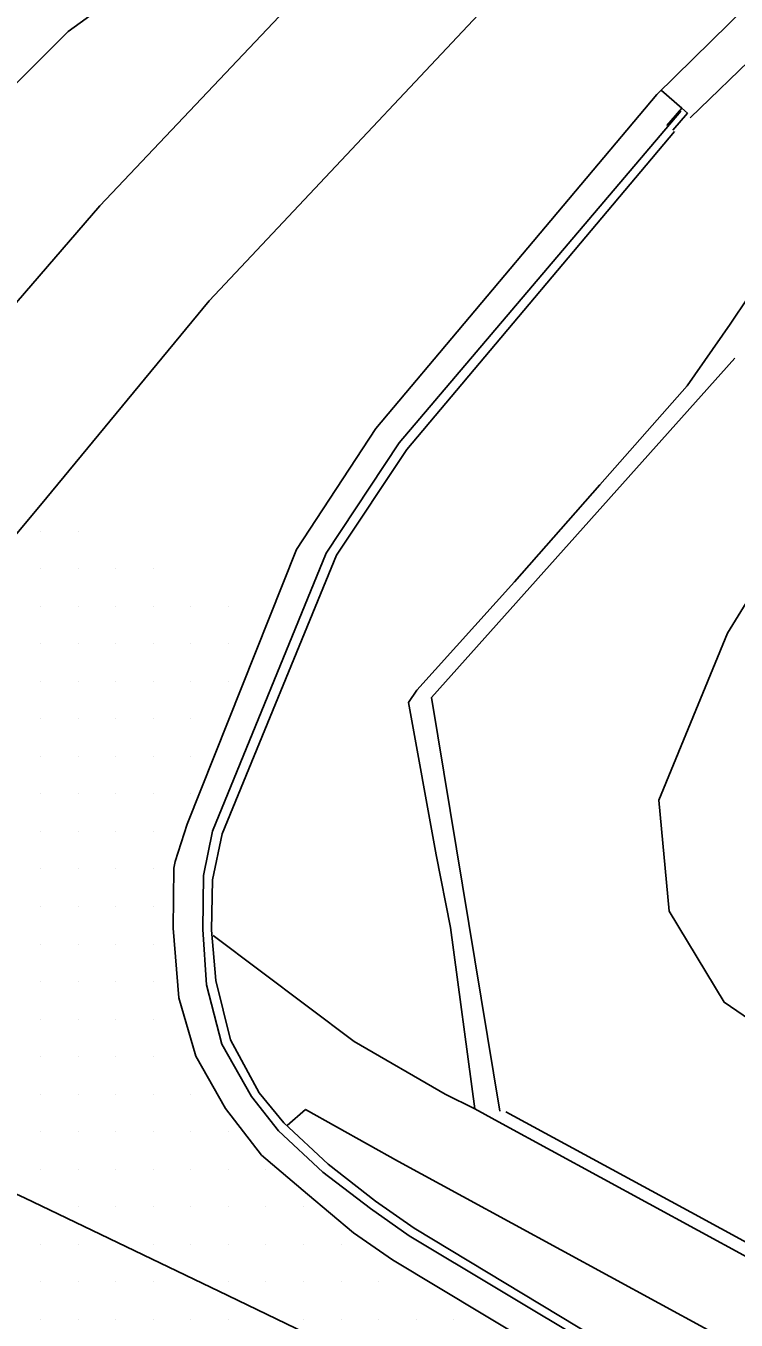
# Model space of a CAD drawing. Extents: x 1762120 to 1766775, y 709485 to 712965.
# Drawn here: x 1765380.3 to 1765427.6, y 710528.7 to 710614.9 of the extents above; entities that cross this region are included whole.
import ezdxf

# ---------------------------------------------------------------- set-up
doc = ezdxf.new("R2010")
doc.units = 0
for name, color, linetype in [('Exist DTM Breakline', 7, 'Continuous'), ('Exist DTM Drainline', 7, 'Continuous'), ('Exist DTM Scan Elevation Point', 7, 'Continuous'), ('Exist Roads Curbs', 7, 'Continuous'), ('Exist Roads EOP', 7, 'Continuous'), ('Exist Roads EOT', 7, 'Continuous'), ('PH Exist DTM Breakline', 7, 'Continuous')]:
    doc.layers.add(name, color=color, linetype=linetype)

msp = doc.modelspace()

# ---------------------------------------------------------------- linework, layer by layer
at = {"layer": 'Exist DTM Breakline'}
msp.add_lwpolyline([(1765481.366, 710608.218), (1765467.044, 710612.514), (1765454.908, 710614.69), (1765435.048, 710587.54), (1765426.993, 710574.46), (1765422.424, 710563.338), (1765423.092, 710555.936), (1765426.76, 710549.875), (1765436.811, 710542.998), (1765451.362, 710536.326), (1765460.168, 710538.484), (1765465.544, 710548.53), (1765480.328, 710574.995), (1765492.8, 710591.769), (1765488.333, 710600.782), (1765481.366, 710608.218)], dxfattribs=at)
at = {"layer": 'Exist DTM Drainline'}
for points in [[(1765392.69, 710561.268), (1765400.263, 710579.78), (1765405.125, 710587.123), (1765423.881, 710609.209)], [(1765417.964, 710527.029), (1765405.793, 710534.331), (1765403.215, 710536.133), (1765400.04, 710538.567), (1765397.093, 710541.323), (1765395.283, 710543.599), (1765393.301, 710547.085), (1765392.296, 710551.033), (1765392.054, 710554.712), (1765392.098, 710558.325), (1765392.69, 710561.268)]]:
    msp.add_lwpolyline(points, dxfattribs=at)
at = {"layer": 'Exist DTM Scan Elevation Point'}
for p, q in [((1765381.25, 710581.25), (1765381.25, 710581.25)), ((1765383.75, 710581.25), (1765383.75, 710581.25)), ((1765381.25, 710578.75), (1765381.25, 710578.75)), ((1765383.75, 710578.75), (1765383.75, 710578.75)), ((1765386.25, 710578.75), (1765386.25, 710578.75)), ((1765388.75, 710578.75), (1765388.75, 710578.75)), ((1765381.25, 710576.25), (1765381.25, 710576.25)), ((1765383.75, 710576.25), (1765383.75, 710576.25)), ((1765386.25, 710576.25), (1765386.25, 710576.25)), ((1765388.75, 710576.25), (1765388.75, 710576.25)), ((1765391.25, 710576.25), (1765391.25, 710576.25)), ((1765393.75, 710576.25), (1765393.75, 710576.25)), ((1765381.25, 710573.75), (1765381.25, 710573.75)), ((1765383.75, 710573.75), (1765383.75, 710573.75)), ((1765386.25, 710573.75), (1765386.25, 710573.75)), ((1765388.75, 710573.75), (1765388.75, 710573.75)), ((1765391.25, 710573.75), (1765391.25, 710573.75)), ((1765393.75, 710573.75), (1765393.75, 710573.75)), ((1765381.25, 710571.25), (1765381.25, 710571.25)), ((1765383.75, 710571.25), (1765383.75, 710571.25)), ((1765386.25, 710571.25), (1765386.25, 710571.25)), ((1765388.75, 710571.25), (1765388.75, 710571.25)), ((1765391.25, 710571.25), (1765391.25, 710571.25)), ((1765393.75, 710571.25), (1765393.75, 710571.25)), ((1765381.25, 710568.75), (1765381.25, 710568.75)), ((1765383.75, 710568.75), (1765383.75, 710568.75)), ((1765386.25, 710568.75), (1765386.25, 710568.75)), ((1765388.75, 710568.75), (1765388.75, 710568.75)), ((1765391.25, 710568.75), (1765391.25, 710568.75)), ((1765381.25, 710566.25), (1765381.25, 710566.25)), ((1765383.75, 710566.25), (1765383.75, 710566.25)), ((1765386.25, 710566.25), (1765386.25, 710566.25)), ((1765388.75, 710566.25), (1765388.75, 710566.25)), ((1765391.25, 710566.25), (1765391.25, 710566.25)), ((1765381.25, 710563.75), (1765381.25, 710563.75)), ((1765383.75, 710563.75), (1765383.75, 710563.75)), ((1765386.25, 710563.75), (1765386.25, 710563.75)), ((1765388.75, 710563.75), (1765388.75, 710563.75)), ((1765391.25, 710563.75), (1765391.25, 710563.75)), ((1765381.25, 710561.25), (1765381.25, 710561.25)), ((1765383.75, 710561.25), (1765383.75, 710561.25)), ((1765386.25, 710561.25), (1765386.25, 710561.25)), ((1765388.75, 710561.25), (1765388.75, 710561.25)), ((1765381.25, 710558.75), (1765381.25, 710558.75)), ((1765383.75, 710558.75), (1765383.75, 710558.75)), ((1765386.25, 710558.75), (1765386.25, 710558.75)), ((1765388.75, 710558.75), (1765388.75, 710558.75)), ((1765381.25, 710556.25), (1765381.25, 710556.25)), ((1765383.75, 710556.25), (1765383.75, 710556.25)), ((1765386.25, 710556.25), (1765386.25, 710556.25)), ((1765388.75, 710556.25), (1765388.75, 710556.25)), ((1765381.25, 710553.75), (1765381.25, 710553.75)), ((1765383.75, 710553.75), (1765383.75, 710553.75)), ((1765386.25, 710553.75), (1765386.25, 710553.75)), ((1765388.75, 710553.75), (1765388.75, 710553.75)), ((1765381.25, 710551.25), (1765381.25, 710551.25)), ((1765383.75, 710551.25), (1765383.75, 710551.25)), ((1765386.25, 710551.25), (1765386.25, 710551.25)), ((1765388.75, 710551.25), (1765388.75, 710551.25)), ((1765381.25, 710548.75), (1765381.25, 710548.75)), ((1765383.75, 710548.75), (1765383.75, 710548.75)), ((1765386.25, 710548.75), (1765386.25, 710548.75)), ((1765388.75, 710548.75), (1765388.75, 710548.75)), ((1765381.25, 710546.25), (1765381.25, 710546.25)), ((1765383.75, 710546.25), (1765383.75, 710546.25)), ((1765386.25, 710546.25), (1765386.25, 710546.25)), ((1765388.75, 710546.25), (1765388.75, 710546.25)), ((1765381.25, 710543.75), (1765381.25, 710543.75)), ((1765383.75, 710543.75), (1765383.75, 710543.75)), ((1765386.25, 710543.75), (1765386.25, 710543.75)), ((1765388.75, 710543.75), (1765388.75, 710543.75)), ((1765391.25, 710543.75), (1765391.25, 710543.75)), ((1765381.25, 710541.25), (1765381.25, 710541.25)), ((1765383.75, 710541.25), (1765383.75, 710541.25)), ((1765386.25, 710541.25), (1765386.25, 710541.25)), ((1765388.75, 710541.25), (1765388.75, 710541.25)), ((1765391.25, 710541.25), (1765391.25, 710541.25)), ((1765393.75, 710541.25), (1765393.75, 710541.25)), ((1765381.25, 710538.75), (1765381.25, 710538.75)), ((1765383.75, 710538.75), (1765383.75, 710538.75)), ((1765386.25, 710538.75), (1765386.25, 710538.75)), ((1765388.75, 710538.75), (1765388.75, 710538.75)), ((1765391.25, 710538.75), (1765391.25, 710538.75)), ((1765393.75, 710538.75), (1765393.75, 710538.75)), ((1765396.25, 710538.75), (1765396.25, 710538.75)), ((1765383.75, 710536.25), (1765383.75, 710536.25)), ((1765386.25, 710536.25), (1765386.25, 710536.25)), ((1765388.75, 710536.25), (1765388.75, 710536.25)), ((1765391.25, 710536.25), (1765391.25, 710536.25)), ((1765393.75, 710536.25), (1765393.75, 710536.25)), ((1765396.25, 710536.25), (1765396.25, 710536.25)), ((1765398.75, 710536.25), (1765398.75, 710536.25)), ((1765381.25, 710533.75), (1765381.25, 710533.75)), ((1765383.75, 710533.75), (1765383.75, 710533.75)), ((1765388.75, 710533.75), (1765388.75, 710533.75)), ((1765391.25, 710533.75), (1765391.25, 710533.75)), ((1765393.75, 710533.75), (1765393.75, 710533.75)), ((1765396.25, 710533.75), (1765396.25, 710533.75)), ((1765398.75, 710533.75), (1765398.75, 710533.75)), ((1765401.25, 710533.75), (1765401.25, 710533.75)), ((1765381.25, 710531.25), (1765381.25, 710531.25)), ((1765383.75, 710531.25), (1765383.75, 710531.25)), ((1765386.25, 710531.25), (1765386.25, 710531.25)), ((1765388.75, 710531.25), (1765388.75, 710531.25)), ((1765393.75, 710531.25), (1765393.75, 710531.25)), ((1765396.25, 710531.25), (1765396.25, 710531.25)), ((1765398.75, 710531.25), (1765398.75, 710531.25)), ((1765401.25, 710531.25), (1765401.25, 710531.25)), ((1765403.75, 710531.25), (1765403.75, 710531.25)), ((1765381.25, 710528.75), (1765381.25, 710528.75)), ((1765383.75, 710528.75), (1765383.75, 710528.75)), ((1765386.25, 710528.75), (1765386.25, 710528.75)), ((1765388.75, 710528.75), (1765388.75, 710528.75)), ((1765391.25, 710528.75), (1765391.25, 710528.75)), ((1765393.75, 710528.75), (1765393.75, 710528.75)), ((1765398.75, 710528.75), (1765398.75, 710528.75)), ((1765401.25, 710528.75), (1765401.25, 710528.75)), ((1765403.75, 710528.75), (1765403.75, 710528.75)), ((1765406.25, 710528.75), (1765406.25, 710528.75)), ((1765408.75, 710528.75), (1765408.75, 710528.75))]:
    msp.add_line(p, q, dxfattribs=at)
at = {"layer": 'Exist Roads Curbs'}
for points in [[(1765393.321, 710561.094), (1765400.952, 710579.641), (1765405.631, 710586.678), (1765423.463, 710607.86)], [(1765418.218, 710527.537), (1765406.116, 710534.823), (1765403.54, 710536.623), (1765400.384, 710539.084), (1765397.44, 710541.845), (1765395.805, 710543.854), (1765393.882, 710547.362), (1765392.907, 710551.325), (1765392.617, 710554.679), (1765392.697, 710558.027), (1765393.321, 710561.094)]]:
    msp.add_lwpolyline(points, dxfattribs=at)
at = {"layer": 'Exist Roads EOP'}
for points in [[(1765363.565, 710577.858), (1765385.18, 710602.898), (1765408.682, 710627.722), (1765421.985, 710640.187)], [(1765391.005, 710561.728), (1765398.276, 710580.013), (1765403.56, 710588.069), (1765422.276, 710610.315), (1765436.769, 710624.56)], [(1765417.041, 710525.297), (1765404.666, 710532.735), (1765402.084, 710534.524), (1765399.005, 710537.095), (1765395.951, 710539.698), (1765393.562, 710542.79), (1765391.588, 710546.281), (1765390.439, 710550.161), (1765390.072, 710554.802), (1765390.12, 710558.803), (1765390.212, 710559.25), (1765391.005, 710561.728)]]:
    msp.add_lwpolyline(points, dxfattribs=at)
at = {"layer": 'Exist Roads EOT'}
for points in [[(1765372.3, 710572.306), (1765381.236, 710582.963), (1765392.475, 710596.586), (1765416.018, 710621.626), (1765428.311, 710632.968)], [(1765338.081, 710556.589), (1765339.839, 710555.633), (1765351.646, 710550.041), (1765366.591, 710543.057), (1765380.169, 710536.846), (1765393.718, 710530.347), (1765407.267, 710523.81), (1765421.032, 710517.195), (1765434.229, 710510.804), (1765447.841, 710504.187), (1765461.059, 710497.742), (1765474.454, 710491.199), (1765487.168, 710484.974), (1765500.611, 710478.286), (1765513.771, 710471.688)]]:
    msp.add_lwpolyline(points, dxfattribs=at)
at = {"layer": 'PH Exist DTM Breakline'}
for p, q in [((1765422.598, 710610.586), (1765423.954, 710609.408)), ((1765423.954, 710609.408), (1765424.331, 710609.08)), ((1765398.883, 710542.739), (1765397.657, 710541.669)), ((1765405.075, 710539.271), (1765398.883, 710542.739))]:
    msp.add_line(p, q, dxfattribs=at)
for points in [[(1765366.83, 710596.709), (1765370.106, 710601.583), (1765383.066, 710614.514), (1765394.276, 710622.624), (1765405.15, 710631.802), (1765413.523, 710641.688), (1765421.793, 710647.206)], [(1765439.194, 710526.977), (1765438.094, 710527.576), (1765411.987, 710541.773), (1765410.156, 710542.769), (1765408.543, 710554.846), (1765407.588, 710559.696), (1765405.745, 710569.838), (1765406.297, 710570.659), (1765412.797, 710577.878), (1765418.479, 710584.317), (1765424.303, 710590.929), (1765427.156, 710595.024), (1765428.375, 710596.839), (1765433.263, 710601.084), (1765429.457, 710602.425), (1765428.583, 710605.927), (1765429.049, 710613.15), (1765424.495, 710608.762)], [(1765422.95, 710608.252), (1765423.954, 710609.408)], [(1765423.351, 710607.952), (1765424.331, 710609.08)], [(1765411.818, 710542.631), (1765407.282, 710570.166), (1765427.473, 710592.75)], [(1765410.156, 710542.769), (1765408.181, 710543.759), (1765402.131, 710547.251), (1765392.735, 710554.322)], [(1765469.544, 710527.23), (1765439.503, 710527.758), (1765438.292, 710528.417), (1765424.555, 710535.889), (1765412.233, 710542.588)], [(1765436.566, 710522.146), (1765435.466, 710522.744), (1765409.36, 710536.941), (1765405.075, 710539.271)]]:
    msp.add_lwpolyline(points, dxfattribs=at)

doc.saveas('drawing.dxf')
